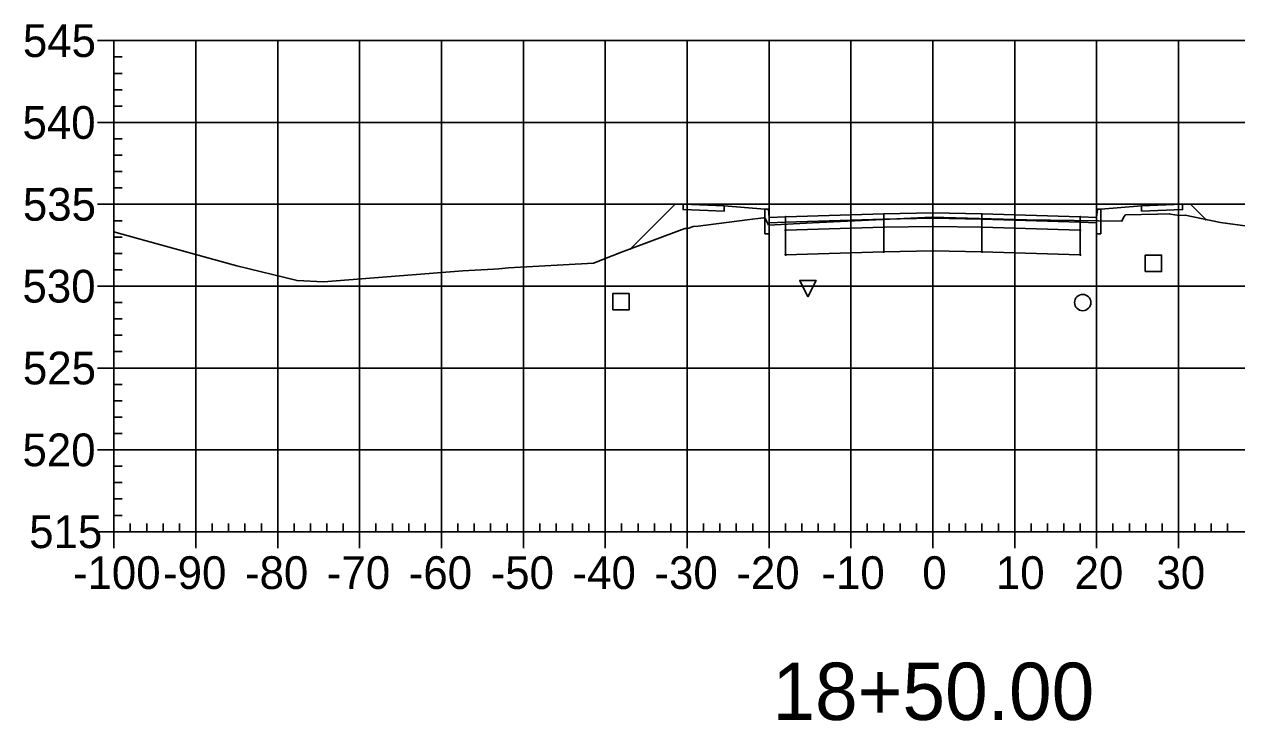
# Model space of a CAD drawing. Extents: x 704834 to 709892, y 372981 to 377533.
# Drawn here: x 707194 to 707342, y 376457.7 to 376542.8 of the extents above; entities that cross this region are included whole.
import ezdxf

# ---------------------------------------------------------------- set-up
doc = ezdxf.new("R2010")
doc.units = 0
for name, color, linetype in [('1', 7, 'Continuous'), ('10', 7, 'Continuous'), ('13', 7, 'Continuous'), ('14', 7, 'Continuous'), ('4', 7, 'Continuous'), ('57', 7, 'Continuous'), ('Default_Xsect', 7, 'Continuous'), ('Existing', 7, 'Continuous')]:
    doc.layers.add(name, color=color, linetype=linetype)

msp = doc.modelspace()

# ---------------------------------------------------------------- linework, layer by layer
for points in [[(707273.41, 376520.79), (707267.99, 376515.37)], [(707274.41, 376520.83), (707273.41, 376520.79)], [(707284.41, 376520.23), (707279.41, 376520.63)], [(707325.41, 376520.23), (707330.41, 376520.63)], [(707335.41, 376520.83), (707336.41, 376520.79)], [(707336.41, 376520.79), (707338.24, 376518.97)]]:
    msp.add_lwpolyline(points)
for points in [[(707279.41, 376520.63), (707274.41, 376520.83), (707274.41, 376520.17), (707279.41, 376519.97)], [(707284.91, 376519.23), (707284.83, 376520.23), (707284.41, 376520.23), (707284.41, 376517.23), (707284.91, 376517.23)], [(707298.91, 376519.67), (707286.91, 376519.31), (707286.91, 376518.65), (707298.91, 376519.01)], [(707304.91, 376519.79), (707298.91, 376519.67), (707298.91, 376519.01), (707304.91, 376519.13)], [(707304.91, 376519.13), (707310.91, 376519.01), (707310.91, 376519.67), (707304.91, 376519.79)], [(707310.91, 376519.01), (707322.91, 376518.65), (707322.91, 376519.31), (707310.91, 376519.67)], [(707324.91, 376517.23), (707325.41, 376517.23), (707325.41, 376520.23), (707325, 376520.23), (707324.91, 376519.23)], [(707330.41, 376519.97), (707335.41, 376520.17), (707335.41, 376520.83), (707330.41, 376520.63)], [(707286.91, 376519.31), (707284.91, 376519.23), (707284.91, 376518.57), (707286.91, 376518.65)], [(707298.91, 376519.01), (707286.91, 376518.65), (707286.91, 376517.65), (707298.91, 376518.01)], [(707298.91, 376518.01), (707286.91, 376517.65), (707286.91, 376514.65), (707298.91, 376515.01)], [(707298.86, 376518.96), (707298.96, 376518.96), (707298.96, 376519.06), (707298.86, 376519.06)], [(707298.86, 376517.96), (707298.96, 376517.96), (707298.96, 376518.06), (707298.86, 376518.06)], [(707304.91, 376519.13), (707298.91, 376519.01), (707298.91, 376518.01), (707304.91, 376518.13)], [(707304.91, 376518.13), (707298.91, 376518.01), (707298.91, 376515.01), (707304.91, 376515.13)], [(707304.86, 376519.08), (707304.96, 376519.08), (707304.96, 376519.18), (707304.86, 376519.18)], [(707304.86, 376518.08), (707304.96, 376518.08), (707304.96, 376518.18), (707304.86, 376518.18)], [(707304.91, 376518.13), (707310.91, 376518.01), (707310.91, 376519.01), (707304.91, 376519.13)], [(707304.91, 376515.13), (707310.91, 376515.01), (707310.91, 376518.01), (707304.91, 376518.13)], [(707310.86, 376518.96), (707310.96, 376518.96), (707310.96, 376519.06), (707310.86, 376519.06)], [(707310.86, 376517.96), (707310.96, 376517.96), (707310.96, 376518.06), (707310.86, 376518.06)], [(707310.91, 376518.01), (707322.91, 376517.65), (707322.91, 376518.65), (707310.91, 376519.01)], [(707310.91, 376515.01), (707322.91, 376514.65), (707322.91, 376517.65), (707310.91, 376518.01)], [(707322.91, 376518.65), (707324.91, 376518.57), (707324.91, 376519.23), (707322.91, 376519.31)], [(707286.86, 376517.6), (707286.96, 376517.6), (707286.96, 376517.7), (707286.86, 376517.7)], [(707322.86, 376517.6), (707322.96, 376517.6), (707322.96, 376517.7), (707322.86, 376517.7)], [(707298.86, 376514.96), (707298.96, 376514.96), (707298.96, 376515.06), (707298.86, 376515.06)], [(707304.86, 376515.08), (707304.96, 376515.08), (707304.96, 376515.18), (707304.86, 376515.18)], [(707310.86, 376514.96), (707310.96, 376514.96), (707310.96, 376515.06), (707310.86, 376515.06)], [(707286.86, 376514.6), (707286.96, 376514.6), (707286.96, 376514.7), (707286.86, 376514.7)], [(707322.86, 376514.6), (707322.96, 376514.6), (707322.96, 376514.7), (707322.86, 376514.7)]]:
    msp.add_lwpolyline(points, close=True)
at = {"layer": '1'}
msp.add_lwpolyline([(707289.66, 376509.53), (707288.66, 376511.53), (707290.66, 376511.53)], close=True, dxfattribs=at)
at = {"layer": '10'}
msp.add_lwpolyline([(707265.82, 376507.92), (707267.82, 376507.92), (707267.82, 376509.92), (707265.82, 376509.92)], close=True, dxfattribs=at)
at = {"layer": '13'}
msp.add_circle((707323.21, 376508.82), 1, dxfattribs=at)
at = {"layer": '14'}
for points in [[(707304.91, 376519.79), (707304.91, 376519.84), (707304.91, 376519.79), (707304.86, 376519.79), (707304.91, 376519.79), (707304.91, 376519.74), (707304.91, 376519.79), (707304.96, 376519.79)], [(707286.91, 376519.31), (707286.91, 376519.36), (707286.91, 376519.31), (707286.86, 376519.31), (707286.91, 376519.31), (707286.91, 376519.26), (707286.91, 376519.31), (707286.96, 376519.31)], [(707322.91, 376519.31), (707322.91, 376519.36), (707322.91, 376519.31), (707322.86, 376519.31), (707322.91, 376519.31), (707322.91, 376519.26), (707322.91, 376519.31), (707322.96, 376519.31)], [(707338.24, 376518.97), (707338.24, 376519.02), (707338.24, 376518.97), (707338.19, 376518.97), (707338.24, 376518.97), (707338.24, 376518.92), (707338.24, 376518.97), (707338.29, 376518.97)], [(707267.99, 376515.37), (707267.99, 376515.42), (707267.99, 376515.37), (707267.94, 376515.37), (707267.99, 376515.37), (707267.99, 376515.32), (707267.99, 376515.37), (707268.04, 376515.37)]]:
    msp.add_lwpolyline(points, dxfattribs=at)
at = {"layer": '4'}
msp.add_lwpolyline([(707330.84, 376512.61), (707332.84, 376512.61), (707332.84, 376514.61), (707330.84, 376514.61)], close=True, dxfattribs=at)
at = {"layer": '57'}
for p, q in [((707202.91, 376540.82), (707204.91, 376540.82)), ((707204.91, 376540.82), (707404.91, 376540.82)), ((707204.91, 376480.82), (707204.91, 376540.82)), ((707204.91, 376480.82), (707204.91, 376540.82)), ((707214.91, 376480.82), (707214.91, 376540.82)), ((707224.91, 376480.82), (707224.91, 376540.82)), ((707234.91, 376480.82), (707234.91, 376540.82)), ((707244.91, 376480.82), (707244.91, 376540.82)), ((707254.91, 376480.82), (707254.91, 376540.82)), ((707264.91, 376480.82), (707264.91, 376540.82)), ((707274.91, 376480.82), (707274.91, 376540.82)), ((707284.91, 376480.82), (707284.91, 376540.82)), ((707294.91, 376480.82), (707294.91, 376540.82)), ((707304.91, 376480.82), (707304.91, 376540.82)), ((707314.91, 376480.82), (707314.91, 376540.82)), ((707324.91, 376480.82), (707324.91, 376540.82)), ((707334.91, 376480.82), (707334.91, 376540.82)), ((707204.91, 376538.82), (707205.91, 376538.82)), ((707204.91, 376536.82), (707205.91, 376536.82)), ((707204.91, 376534.82), (707205.91, 376534.82)), ((707204.91, 376532.82), (707205.91, 376532.82)), ((707202.91, 376530.82), (707204.91, 376530.82)), ((707204.91, 376530.82), (707404.91, 376530.82)), ((707204.91, 376528.82), (707205.91, 376528.82)), ((707204.91, 376526.82), (707205.91, 376526.82)), ((707204.91, 376524.82), (707205.91, 376524.82)), ((707204.91, 376522.82), (707205.91, 376522.82)), ((707202.91, 376520.82), (707204.91, 376520.82)), ((707204.91, 376520.82), (707404.91, 376520.82)), ((707204.91, 376518.82), (707205.91, 376518.82)), ((707204.91, 376516.82), (707205.91, 376516.82)), ((707204.91, 376514.82), (707205.91, 376514.82)), ((707204.91, 376512.82), (707205.91, 376512.82)), ((707202.91, 376510.82), (707204.91, 376510.82)), ((707204.91, 376510.82), (707404.91, 376510.82)), ((707204.91, 376508.82), (707205.91, 376508.82)), ((707204.91, 376506.82), (707205.91, 376506.82)), ((707204.91, 376504.82), (707205.91, 376504.82)), ((707204.91, 376502.82), (707205.91, 376502.82)), ((707202.91, 376500.82), (707204.91, 376500.82)), ((707204.91, 376500.82), (707404.91, 376500.82)), ((707204.91, 376498.82), (707205.91, 376498.82)), ((707204.91, 376496.82), (707205.91, 376496.82)), ((707204.91, 376494.82), (707205.91, 376494.82)), ((707204.91, 376492.82), (707205.91, 376492.82)), ((707202.91, 376490.82), (707204.91, 376490.82)), ((707204.91, 376490.82), (707404.91, 376490.82)), ((707204.91, 376488.82), (707205.91, 376488.82)), ((707204.91, 376486.82), (707205.91, 376486.82)), ((707204.91, 376484.82), (707205.91, 376484.82)), ((707204.91, 376482.82), (707205.91, 376482.82)), ((707206.91, 376480.82), (707206.91, 376481.82)), ((707208.91, 376480.82), (707208.91, 376481.82)), ((707210.91, 376480.82), (707210.91, 376481.82)), ((707212.91, 376480.82), (707212.91, 376481.82)), ((707216.91, 376480.82), (707216.91, 376481.82)), ((707218.91, 376480.82), (707218.91, 376481.82)), ((707220.91, 376480.82), (707220.91, 376481.82)), ((707222.91, 376480.82), (707222.91, 376481.82)), ((707226.91, 376480.82), (707226.91, 376481.82)), ((707228.91, 376480.82), (707228.91, 376481.82)), ((707230.91, 376480.82), (707230.91, 376481.82)), ((707232.91, 376480.82), (707232.91, 376481.82)), ((707236.91, 376480.82), (707236.91, 376481.82)), ((707238.91, 376480.82), (707238.91, 376481.82)), ((707240.91, 376480.82), (707240.91, 376481.82)), ((707242.91, 376480.82), (707242.91, 376481.82)), ((707246.91, 376480.82), (707246.91, 376481.82)), ((707248.91, 376480.82), (707248.91, 376481.82)), ((707250.91, 376480.82), (707250.91, 376481.82)), ((707252.91, 376480.82), (707252.91, 376481.82)), ((707256.91, 376480.82), (707256.91, 376481.82)), ((707258.91, 376480.82), (707258.91, 376481.82)), ((707260.91, 376480.82), (707260.91, 376481.82)), ((707262.91, 376480.82), (707262.91, 376481.82)), ((707266.91, 376480.82), (707266.91, 376481.82)), ((707268.91, 376480.82), (707268.91, 376481.82)), ((707270.91, 376480.82), (707270.91, 376481.82)), ((707272.91, 376480.82), (707272.91, 376481.82)), ((707276.91, 376480.82), (707276.91, 376481.82)), ((707278.91, 376480.82), (707278.91, 376481.82)), ((707280.91, 376480.82), (707280.91, 376481.82)), ((707282.91, 376480.82), (707282.91, 376481.82)), ((707286.91, 376480.82), (707286.91, 376481.82)), ((707288.91, 376480.82), (707288.91, 376481.82)), ((707290.91, 376480.82), (707290.91, 376481.82)), ((707292.91, 376480.82), (707292.91, 376481.82)), ((707296.91, 376480.82), (707296.91, 376481.82)), ((707298.91, 376480.82), (707298.91, 376481.82)), ((707300.91, 376480.82), (707300.91, 376481.82)), ((707302.91, 376480.82), (707302.91, 376481.82)), ((707306.91, 376480.82), (707306.91, 376481.82)), ((707308.91, 376480.82), (707308.91, 376481.82)), ((707310.91, 376480.82), (707310.91, 376481.82)), ((707312.91, 376480.82), (707312.91, 376481.82)), ((707316.91, 376480.82), (707316.91, 376481.82)), ((707318.91, 376480.82), (707318.91, 376481.82)), ((707320.91, 376480.82), (707320.91, 376481.82)), ((707322.91, 376480.82), (707322.91, 376481.82)), ((707326.91, 376480.82), (707326.91, 376481.82)), ((707328.91, 376480.82), (707328.91, 376481.82)), ((707330.91, 376480.82), (707330.91, 376481.82)), ((707332.91, 376480.82), (707332.91, 376481.82)), ((707336.91, 376480.82), (707336.91, 376481.82)), ((707338.91, 376480.82), (707338.91, 376481.82)), ((707340.91, 376480.82), (707340.91, 376481.82)), ((707202.91, 376480.82), (707204.91, 376480.82)), ((707204.91, 376480.82), (707404.91, 376480.82)), ((707204.91, 376480.82), (707404.91, 376480.82)), ((707204.91, 376478.82), (707204.91, 376480.82)), ((707214.91, 376478.82), (707214.91, 376480.82)), ((707224.91, 376478.82), (707224.91, 376480.82)), ((707234.91, 376478.82), (707234.91, 376480.82)), ((707244.91, 376478.82), (707244.91, 376480.82)), ((707254.91, 376478.82), (707254.91, 376480.82)), ((707264.91, 376478.82), (707264.91, 376480.82)), ((707274.91, 376478.82), (707274.91, 376480.82)), ((707284.91, 376478.82), (707284.91, 376480.82)), ((707294.91, 376478.82), (707294.91, 376480.82)), ((707304.91, 376478.82), (707304.91, 376480.82)), ((707314.91, 376478.82), (707314.91, 376480.82)), ((707324.91, 376478.82), (707324.91, 376480.82)), ((707334.91, 376478.82), (707334.91, 376480.82))]:
    msp.add_line(p, q, dxfattribs=at)
at = {"layer": 'Default_Xsect'}
msp.add_lwpolyline([(707267.99, 376515.37), (707273.41, 376520.79), (707274.41, 376520.83), (707279.41, 376520.63), (707284.41, 376520.23), (707284.83, 376520.23), (707284.91, 376519.23), (707286.91, 376519.31), (707298.91, 376519.67), (707304.91, 376519.79), (707310.91, 376519.67), (707322.91, 376519.31), (707324.91, 376519.23), (707325, 376520.23), (707325.41, 376520.23), (707330.41, 376520.63), (707335.41, 376520.83), (707336.41, 376520.79), (707338.24, 376518.97)], dxfattribs=at)
at = {"layer": 'Existing'}
msp.add_lwpolyline([(707204.91, 376517.45), (707207.68, 376516.7), (707219.91, 376513.31), (707227.28, 376511.5), (707230.5, 376511.37), (707247.52, 376512.7), (707251.27, 376512.9), (707251.91, 376512.93), (707253.09, 376513.05), (707263.48, 376513.63), (707266.9, 376514.96), (707274.61, 376517.86), (707274.97, 376517.86), (707275.1, 376517.92), (707275.5, 376518.07), (707275.65, 376518.1), (707276.24, 376518.15), (707282.25, 376518.94), (707284.24, 376519.18), (707284.42, 376519.13), (707284.86, 376518.29), (707290.23, 376518.56), (707304.78, 376519.27), (707316.37, 376518.94), (707328, 376518.75), (707328.23, 376519.3), (707328.44, 376519.52), (707332.33, 376519.63), (707333.78, 376519.67), (707333.94, 376519.6), (707335.01, 376519.47), (707335.73, 376519.48), (707340.02, 376518.61), (707346.64, 376517.72)], dxfattribs=at)

# ---------------------------------------------------------------- texts
at = {"layer": '1'}
msp.add_text('18+50.00', height=7, dxfattribs=at).set_placement((707285.32, 376457.82))
at = {"layer": '14'}
for p in [(707274.38, 376520.78), (707274.38, 376520.12), (707279.38, 376519.92), (707330.38, 376519.92), (707335.38, 376520.78), (707335.38, 376520.12)]:
    msp.add_text('+', height=0.1, dxfattribs=at).set_placement(p)
at = {"layer": '57'}
for s, p in [('545', (707193.79, 376538.82)), ('540', (707193.74, 376528.82)), ('535', (707193.79, 376518.82)), ('530', (707193.74, 376508.82)), ('525', (707193.79, 376498.82)), ('520', (707193.74, 376488.82)), ('515', (707194.56, 376478.82)), ('-100', (707199.9, 376473.82)), ('-90', (707210.91, 376473.82)), ('-80', (707220.91, 376473.82)), ('-70', (707230.91, 376473.82)), ('-60', (707240.91, 376473.82)), ('-50', (707250.91, 376473.82)), ('-40', (707260.91, 376473.82)), ('-30', (707270.91, 376473.82)), ('-20', (707280.91, 376473.82)), ('-10', (707291.3, 376473.82)), ('0', (707303.62, 376473.82)), ('10', (707312.61, 376473.82)), ('20', (707322.22, 376473.82)), ('30', (707332.22, 376473.82))]:
    msp.add_text(s, height=4, dxfattribs=at).set_placement(p)

doc.saveas('drawing.dxf')
